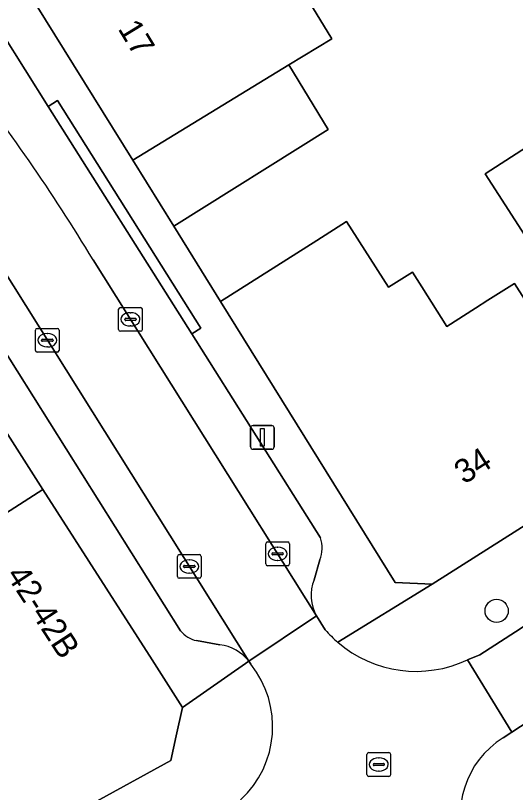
# Model space of a CAD drawing. Extents: x 161798 to 162385, y 382315 to 382833.
# Drawn here: x 162038.73 to 162059.82, y 382565.6 to 382598.36 of the extents above; entities that cross this region are included whole.
import ezdxf

# ---------------------------------------------------------------- set-up
doc = ezdxf.new("R2010")
doc.units = 0
for name, color, linetype in [('IMGEO_Boom', 7, 'Continuous'), ('IMGEO_Erf', 7, 'Continuous'), ('IMGEO_Kolk', 7, 'Continuous'), ('IMGEO_Lichtmast', 7, 'Continuous'), ('IMGEO_Pand', 7, 'Continuous'), ('IMGEO_Pand_nummerreeks', 7, 'Continuous'), ('IMGEO_Parkeervlak_open', 7, 'Continuous'), ('IMGEO_Rijbaan_lokaal_open', 7, 'Continuous'), ('IMGEO_Rioolput', 7, 'Continuous'), ('IMGEO_Voetpad_open', 7, 'Continuous')]:
    doc.layers.add(name, color=color, linetype=linetype)

msp = doc.modelspace()

# ---------------------------------------------------------------- linework, layer by layer
at = {"layer": 'IMGEO_Boom'}
msp.add_circle((162059.021, 382573.262), 0.489, dxfattribs=at)
at = {"layer": 'IMGEO_Erf'}
for points in [[(162049.193, 382602.091), (162052.062, 382597.379), (162050.255, 382596.28), (162051.915, 382593.553), (162045.403, 382589.478), (162047.377, 382586.302), (162051.44, 382588.881), (162052.693, 382589.676), (162054.452, 382586.904), (162055.466, 382587.548), (162055.864, 382586.921), (162056.92, 382585.256), (162058.122, 382586.019), (162058.653, 382586.356), (162059.778, 382587.069), (162061.68, 382584.071)], [(162063.002, 382584.765), (162058.536, 382591.694), (162063.806, 382595.091)]]:
    msp.add_lwpolyline(points, dxfattribs=at)
at = {"layer": 'IMGEO_Kolk'}
for p, q in [((162043.148, 382586.052), (162044, 382586.052)), ((162043.073, 382585.126), (162043.073, 382585.978)), ((162043.561, 382585.832), (162043.586, 382585.832)), ((162044.074, 382585.978), (162044.074, 382585.126)), ((162043.332, 382585.546), (162043.332, 382585.558)), ((162043.77, 382585.509), (162043.372, 382585.509)), ((162043.375, 382585.595), (162043.773, 382585.595)), ((162043.816, 382585.558), (162043.816, 382585.546)), ((162039.565, 382584.244), (162039.565, 382585.096)), ((162039.64, 382585.17), (162040.492, 382585.17)), ((162040.566, 382585.096), (162040.566, 382584.244)), ((162044, 382585.052), (162043.148, 382585.052)), ((162043.584, 382585.272), (162043.559, 382585.272)), ((162039.867, 382584.713), (162040.265, 382584.713)), ((162040.053, 382584.95), (162040.078, 382584.95)), ((162039.824, 382584.664), (162039.824, 382584.676)), ((162040.262, 382584.627), (162039.864, 382584.627)), ((162040.076, 382584.39), (162040.051, 382584.39)), ((162040.308, 382584.676), (162040.308, 382584.664)), ((162040.492, 382584.17), (162039.64, 382584.17)), ((162049.281, 382575.24), (162049.281, 382576.092)), ((162049.356, 382576.166), (162050.208, 382576.166)), ((162049.769, 382575.946), (162049.794, 382575.946)), ((162050.282, 382576.092), (162050.282, 382575.24)), ((162045.555, 382574.708), (162045.555, 382575.56)), ((162045.63, 382575.634), (162046.482, 382575.634)), ((162046.556, 382575.56), (162046.556, 382574.708)), ((162049.54, 382575.66), (162049.54, 382575.672)), ((162049.978, 382575.623), (162049.58, 382575.623)), ((162049.583, 382575.709), (162049.981, 382575.709)), ((162050.024, 382575.672), (162050.024, 382575.66)), ((162046.043, 382575.414), (162046.068, 382575.414)), ((162049.792, 382575.386), (162049.767, 382575.386)), ((162045.814, 382575.128), (162045.814, 382575.14)), ((162046.252, 382575.091), (162045.854, 382575.091)), ((162045.857, 382575.177), (162046.255, 382575.177)), ((162046.298, 382575.14), (162046.298, 382575.128)), ((162050.208, 382575.166), (162049.356, 382575.166)), ((162046.482, 382574.634), (162045.63, 382574.634)), ((162046.066, 382574.854), (162046.041, 382574.854))]:
    msp.add_line(p, q, dxfattribs=at)
for points in [[(162043.148, 382586.052), (162044, 382586.052)], [(162043.073, 382585.126), (162043.073, 382585.978)], [(162044.074, 382585.978), (162044.074, 382585.126)], [(162039.565, 382584.244), (162039.565, 382585.096)], [(162039.64, 382585.17), (162040.492, 382585.17)], [(162040.566, 382585.096), (162040.566, 382584.244)], [(162044, 382585.052), (162043.148, 382585.052)], [(162040.492, 382584.17), (162039.64, 382584.17)], [(162049.281, 382575.24), (162049.281, 382576.092)], [(162049.356, 382576.166), (162050.208, 382576.166)], [(162050.282, 382576.092), (162050.282, 382575.24)], [(162045.555, 382574.708), (162045.555, 382575.56)], [(162045.63, 382575.634), (162046.482, 382575.634)], [(162046.556, 382575.56), (162046.556, 382574.708)], [(162050.208, 382575.166), (162049.356, 382575.166)], [(162046.482, 382574.634), (162045.63, 382574.634)]]:
    msp.add_lwpolyline(points, dxfattribs=at)
for centre, radius, start, end in [((162043.15, 382585.976), 0.0765, 91.552, 178.448), ((162043.15, 382585.976), 0.0765, 91.552, 178.448), ((162043.998, 382585.976), 0.0765, 1.552, 88.448), ((162043.998, 382585.976), 0.0765, 1.552, 88.448), ((162043.372, 382585.555), 0.0403, 85.8775, 175.7526), ((162043.369, 382585.545), 0.0366, 178.938, 274.7102), ((162043.773, 382585.552), 0.043, 264.8664, 352.4533), ((162043.777, 382585.557), 0.0386, 1.7309, 96.639), ((162039.642, 382585.094), 0.0765, 91.552, 178.448), ((162039.642, 382585.094), 0.0765, 91.552, 178.448), ((162040.49, 382585.094), 0.0765, 1.552, 88.448), ((162040.49, 382585.094), 0.0765, 1.552, 88.448), ((162043.15, 382585.128), 0.0765, 181.552, 268.448), ((162043.15, 382585.128), 0.0765, 181.552, 268.448), ((162043.998, 382585.128), 0.0765, 271.552, 358.448), ((162043.998, 382585.128), 0.0765, 271.552, 358.448), ((162039.864, 382584.673), 0.0403, 85.8775, 175.7526), ((162040.269, 382584.675), 0.0386, 1.7309, 96.639), ((162039.861, 382584.663), 0.0366, 178.938, 274.7102), ((162040.265, 382584.67), 0.043, 264.8664, 352.4533), ((162039.642, 382584.246), 0.0765, 181.552, 268.448), ((162039.642, 382584.246), 0.0765, 181.552, 268.448), ((162040.49, 382584.246), 0.0765, 271.552, 358.448), ((162040.49, 382584.246), 0.0765, 271.552, 358.448), ((162049.358, 382576.09), 0.0765, 91.552, 178.448), ((162049.358, 382576.09), 0.0765, 91.552, 178.448), ((162050.206, 382576.09), 0.0765, 1.552, 88.448), ((162050.206, 382576.09), 0.0765, 1.552, 88.448), ((162045.632, 382575.558), 0.0765, 91.552, 178.448), ((162045.632, 382575.558), 0.0765, 91.552, 178.448), ((162046.48, 382575.558), 0.0765, 1.552, 88.448), ((162046.48, 382575.558), 0.0765, 1.552, 88.448), ((162049.58, 382575.669), 0.0403, 85.8775, 175.7526), ((162049.577, 382575.659), 0.0366, 178.938, 274.7102), ((162049.981, 382575.666), 0.043, 264.8664, 352.4533), ((162049.985, 382575.671), 0.0386, 1.7309, 96.639), ((162049.358, 382575.242), 0.0765, 181.552, 268.448), ((162049.358, 382575.242), 0.0765, 181.552, 268.448), ((162050.206, 382575.242), 0.0765, 271.552, 358.448), ((162050.206, 382575.242), 0.0765, 271.552, 358.448), ((162045.854, 382575.137), 0.0403, 85.8775, 175.7526), ((162045.851, 382575.127), 0.0366, 178.938, 274.7102), ((162046.255, 382575.134), 0.043, 264.8664, 352.4533), ((162046.259, 382575.139), 0.0386, 1.7309, 96.639), ((162045.632, 382574.71), 0.0765, 181.552, 268.448), ((162045.632, 382574.71), 0.0765, 181.552, 268.448), ((162046.48, 382574.71), 0.0765, 271.552, 358.448), ((162046.48, 382574.71), 0.0765, 271.552, 358.448)]:
    msp.add_arc(centre, radius, start, end, dxfattribs=at)
for centre, major_axis, ratio, start_param, end_param in [((162043.56, 382585.552), (-0.387, 0.002), 0.722429, 4.712389, 7.853982), ((162043.585, 382585.552), (-0.39, 0.002), 0.717154, 1.570796, 4.712389), ((162040.052, 382584.67), (-0.387, 0.002), 0.722429, 4.712389, 7.853982), ((162040.077, 382584.67), (-0.39, 0.002), 0.717154, 1.570796, 4.712389), ((162049.768, 382575.666), (-0.387, 0.002), 0.722429, 4.712389, 7.853982), ((162049.793, 382575.666), (-0.39, 0.002), 0.717154, 1.570796, 4.712389), ((162046.042, 382575.134), (-0.387, 0.002), 0.722429, 4.712389, 7.853982), ((162046.067, 382575.134), (-0.39, 0.002), 0.717154, 1.570796, 4.712389)]:
    msp.add_ellipse(centre, major_axis=major_axis, ratio=ratio, start_param=start_param, end_param=end_param, dxfattribs=at)
at = {"layer": 'IMGEO_Lichtmast'}
for p, q in [((162048.643, 382580.175), (162048.643, 382580.975)), ((162048.643, 382580.975), (162048.643, 382580.175)), ((162048.743, 382581.075), (162049.533, 382581.075)), ((162049.533, 382581.075), (162048.743, 382581.075)), ((162049.633, 382580.975), (162049.633, 382580.175)), ((162049.633, 382580.175), (162049.633, 382580.975)), ((162049.533, 382580.075), (162048.743, 382580.075)), ((162048.743, 382580.075), (162049.533, 382580.075))]:
    msp.add_line(p, q, dxfattribs=at)
msp.add_lwpolyline([(162049.063, 382580.95), (162049.213, 382580.95), (162049.213, 382580.2), (162049.063, 382580.2), (162049.063, 382580.95)], dxfattribs=at)
for centre, start, end in [((162048.743, 382580.975), 90, 180), ((162048.743, 382580.975), 90, 180), ((162049.533, 382580.975), 0, 90), ((162049.533, 382580.975), 360, 90), ((162048.743, 382580.175), 180, 270), ((162048.743, 382580.175), 180, 270), ((162049.533, 382580.175), 270, 0), ((162049.533, 382580.175), 270, 0)]:
    msp.add_arc(centre, 0.1, start, end, dxfattribs=at)
at = {"layer": 'IMGEO_Pand'}
for points in [[(162062.232, 382604.321), (162065.036, 382606.054), (162066.335, 382606.856), (162062.059, 382613.922), (162039.136, 382599.565), (162043.668, 382592.27), (162050.255, 382596.28), (162052.062, 382597.379), (162049.193, 382602.091), (162048.853, 382602.65), (162051.048, 382603.986), (162051.388, 382603.427), (162051.973, 382602.466), (162053.958, 382599.207)], [(162050.255, 382596.28), (162043.668, 382592.27), (162045.403, 382589.478), (162051.915, 382593.553)], [(162070.796, 382583.816), (162068.676, 382587.535), (162063.806, 382595.091), (162058.536, 382591.694), (162063.002, 382584.765), (162065.722, 382580.545)], [(162055.864, 382586.921), (162055.466, 382587.548), (162054.452, 382586.904), (162052.693, 382589.676), (162051.44, 382588.881), (162047.377, 382586.302), (162054.736, 382574.458), (162056.303, 382574.386), (162060.491, 382577.043), (162060.332, 382577.294), (162064.359, 382579.848), (162061.68, 382584.071), (162059.778, 382587.069), (162058.653, 382586.356), (162058.122, 382586.019), (162056.92, 382585.256)], [(162031.224, 382576.34), (162032.819, 382573.852), (162039.879, 382578.375), (162036.778, 382583.213), (162029.718, 382578.689), (162025.139, 382575.755), (162021.522, 382573.435), (162019.799, 382575.894), (162019.151, 382575.435), (162018.487, 382574.956), (162014.734, 382572.251), (162019.435, 382564.291), (162025.032, 382567.88), (162022.991, 382571.062)], [(162044.484, 382571.191), (162039.879, 382578.375), (162032.819, 382573.852), (162034.53, 382571.183), (162035.431, 382571.761), (162036.988, 382569.333), (162035.289, 382568.244), (162034.971, 382568.741), (162034.268, 382569.838), (162032.732, 382568.941), (162031.72, 382570.519), (162029.641, 382569.305), (162028.455, 382568.612), (162025.918, 382567.13), (162028.173, 382563.272), (162030.697, 382558.956), (162045.277, 382566.953), (162045.505, 382567.998), (162045.766, 382569.191)]]:
    msp.add_lwpolyline(points, close=True, dxfattribs=at)
at = {"layer": 'IMGEO_Parkeervlak_open'}
for points in [[(162040.104, 382594.528), (162038.157, 382597.611)], [(162051.59, 382576.342), (162046.158, 382584.942), (162040.104, 382594.528)], [(162048.56, 382571.137), (162037.516, 382588.729)], [(162041.998, 382588.059), (162051.424, 382573.049)], [(162037.405, 382585.579), (162045.69, 382572.416)], [(162059.815, 382572.377), (162072.819, 382580.871)], [(162051.325, 382574.572), (162051.559, 382575.407)], [(162046.354, 382572.005), (162047.349, 382571.828)]]:
    msp.add_lwpolyline(points, dxfattribs=at)
for centre, radius, start, end in [((161975.173, 382547.814), 78.007, 31.0582, 38.36491), ((162050.339, 382575.915), 1.322, 337.3754, 18.8267), ((162052.91, 382573.91), 1.717, 157.3356, 210.1028), ((162046.644, 382573.215), 1.244, 219.9524, 256.5346), ((162047.157, 382570.084), 1.755, 36.88, 83.7016)]:
    msp.add_arc(centre, radius, start, end, dxfattribs=at)
at = {"layer": 'IMGEO_Rijbaan_lokaal_open'}
msp.add_lwpolyline([(162092.248, 382589.524), (162104.523, 382597.511), (162105.299, 382598.022), (162110.359, 382601.34), (162114.877, 382604.291), (162116.651, 382605.458), (162117.507, 382605.989), (162115.212, 382608.704), (162114.363, 382608.167), (162111.73, 382606.38), (162087.354, 382590.455), (162084.185, 382588.365), (162081.034, 382586.287), (162076.577, 382583.348), (162073.44, 382581.279), (162072.819, 382580.871), (162059.815, 382572.377), (162058.317, 382571.409), (162057.794, 382571.198), (162059.667, 382568.154), (162060.796, 382568.889), (162061.354, 382569.255), (162085.399, 382585.021), (162090.951, 382588.681)], close=True, dxfattribs=at)
for points in [[(162036.337, 382596.231), (162034.315, 382598.861), (162031.673, 382596.682), (162034.023, 382593.759), (162034.775, 382592.787), (162035.662, 382591.523), (162036.955, 382589.623), (162037.516, 382588.729), (162048.56, 382571.137), (162051.424, 382573.049), (162041.998, 382588.059)], [(162051.792, 382572.462), (162051.424, 382573.049), (162048.56, 382571.137), (162048.645, 382571.013)], [(162059.293, 382567.91), (162059.667, 382568.154), (162057.794, 382571.198)]]:
    msp.add_lwpolyline(points, dxfattribs=at)
for centre, radius, start, end in [((161975.173, 382547.814), 78.007, 31.0582, 38.36491), ((162055.713, 382575.869), 5.194, 220.9867, 229.2303), ((162055.625, 382575.784), 5.073, 229.3528, 295.3085), ((162045.366, 382568.38), 4.205, 312.7334, 38.7709), ((162061.309, 382564.673), 3.814, 121.9143, 202.9777)]:
    msp.add_arc(centre, radius, start, end, dxfattribs=at)
at = {"layer": 'IMGEO_Rioolput'}
for p, q in [((162053.549, 382566.357), (162053.549, 382567.209)), ((162053.624, 382567.283), (162054.476, 382567.283)), ((162054.037, 382567.063), (162054.062, 382567.063)), ((162054.55, 382567.209), (162054.55, 382566.357)), ((162053.808, 382566.777), (162053.808, 382566.789)), ((162054.246, 382566.74), (162053.848, 382566.74)), ((162053.851, 382566.826), (162054.249, 382566.826)), ((162054.292, 382566.789), (162054.292, 382566.777)), ((162054.06, 382566.503), (162054.035, 382566.503)), ((162054.476, 382566.283), (162053.624, 382566.283))]:
    msp.add_line(p, q, dxfattribs=at)
for points in [[(162053.549, 382566.357), (162053.549, 382567.209)], [(162053.624, 382567.283), (162054.476, 382567.283)], [(162054.55, 382567.209), (162054.55, 382566.357)], [(162054.476, 382566.283), (162053.624, 382566.283)]]:
    msp.add_lwpolyline(points, dxfattribs=at)
for centre, radius, start, end in [((162053.626, 382567.207), 0.0765, 91.552, 178.448), ((162053.626, 382567.207), 0.0765, 91.552, 178.448), ((162054.474, 382567.207), 0.0765, 1.552, 88.448), ((162054.474, 382567.207), 0.0765, 1.552, 88.448), ((162053.848, 382566.786), 0.0403, 85.8775, 175.7526), ((162053.845, 382566.776), 0.0366, 178.938, 274.7102), ((162054.249, 382566.783), 0.043, 264.8664, 352.4533), ((162054.253, 382566.788), 0.0386, 1.7309, 96.639), ((162053.626, 382566.359), 0.0765, 181.552, 268.448), ((162053.626, 382566.359), 0.0765, 181.552, 268.448), ((162054.474, 382566.359), 0.0765, 271.552, 358.448), ((162054.474, 382566.359), 0.0765, 271.552, 358.448)]:
    msp.add_arc(centre, radius, start, end, dxfattribs=at)
for centre, major_axis, ratio, start_param, end_param in [((162054.036, 382566.783), (-0.387, 0.002), 0.722429, 4.712389, 7.853982), ((162054.061, 382566.783), (-0.39, 0.002), 0.717154, 1.570796, 4.712389)]:
    msp.add_ellipse(centre, major_axis=major_axis, ratio=ratio, start_param=start_param, end_param=end_param, dxfattribs=at)
at = {"layer": 'IMGEO_Voetpad_open'}
for points in [[(162052.321, 382571.935), (162056.303, 382574.386), (162054.736, 382574.458), (162047.377, 382586.302), (162045.403, 382589.478), (162043.668, 382592.27), (162039.136, 382599.565), (162038.772, 382600.151), (162036.447, 382598.59), (162033.228, 382603.543), (162030.21, 382608.441)], [(162099.233, 382602.459), (162093.646, 382598.873), (162088.137, 382595.338), (162087.309, 382594.774), (162082.652, 382591.76), (162079.436, 382589.619), (162079.543, 382589.454), (162079.316, 382589.308), (162078.387, 382588.709), (162078.179, 382588.575), (162074.18, 382585.997), (162070.796, 382583.816), (162065.722, 382580.545), (162064.359, 382579.848), (162060.332, 382577.294), (162060.491, 382577.043), (162056.303, 382574.386), (162052.321, 382571.935)], [(162038.157, 382597.611), (162040.104, 382594.528), (162040.502, 382594.778), (162046.536, 382585.18), (162046.158, 382584.942), (162051.59, 382576.342)], [(162045.69, 382572.416), (162037.405, 382585.579)], [(162036.778, 382583.213), (162039.879, 382578.375), (162044.484, 382571.191), (162045.766, 382569.191), (162048.56, 382571.137)], [(162051.559, 382575.407), (162051.325, 382574.572)], [(162051.424, 382573.049), (162051.792, 382572.462)], [(162057.794, 382571.198), (162058.317, 382571.409), (162059.815, 382572.377)], [(162047.349, 382571.828), (162046.354, 382572.005)], [(162048.645, 382571.013), (162048.56, 382571.137), (162045.766, 382569.191), (162045.505, 382567.998), (162045.277, 382566.953), (162030.697, 382558.956)], [(162061.354, 382569.255), (162060.796, 382568.889), (162059.667, 382568.154), (162059.293, 382567.91)]]:
    msp.add_lwpolyline(points, dxfattribs=at)
msp.add_lwpolyline([(162040.104, 382594.528), (162046.158, 382584.942), (162046.536, 382585.18), (162040.502, 382594.778)], close=True, dxfattribs=at)
for centre, radius, start, end in [((162050.339, 382575.915), 1.322, 337.3754, 18.8267), ((162052.91, 382573.91), 1.717, 157.3356, 210.1028), ((162046.644, 382573.215), 1.244, 219.9524, 256.5346), ((162055.713, 382575.869), 5.194, 220.9867, 229.2303), ((162055.625, 382575.784), 5.073, 229.3528, 295.3085), ((162047.157, 382570.084), 1.755, 36.88, 83.7016), ((162045.366, 382568.38), 4.205, 312.7334, 38.7709), ((162061.309, 382564.673), 3.814, 121.9143, 202.9777)]:
    msp.add_arc(centre, radius, start, end, dxfattribs=at)

# ---------------------------------------------------------------- texts
at = {"layer": 'IMGEO_Pand_nummerreeks'}
for s, rotation, p in [('17', 301.3291, (162043.021, 382597.807)), ('34', 32.3836, (162057.644, 382578.573)), ('42-42B', 303.0079, (162038.305, 382574.774))]:
    msp.add_text(s, height=1, rotation=rotation, dxfattribs=at).set_placement(p)

doc.saveas('drawing.dxf')
